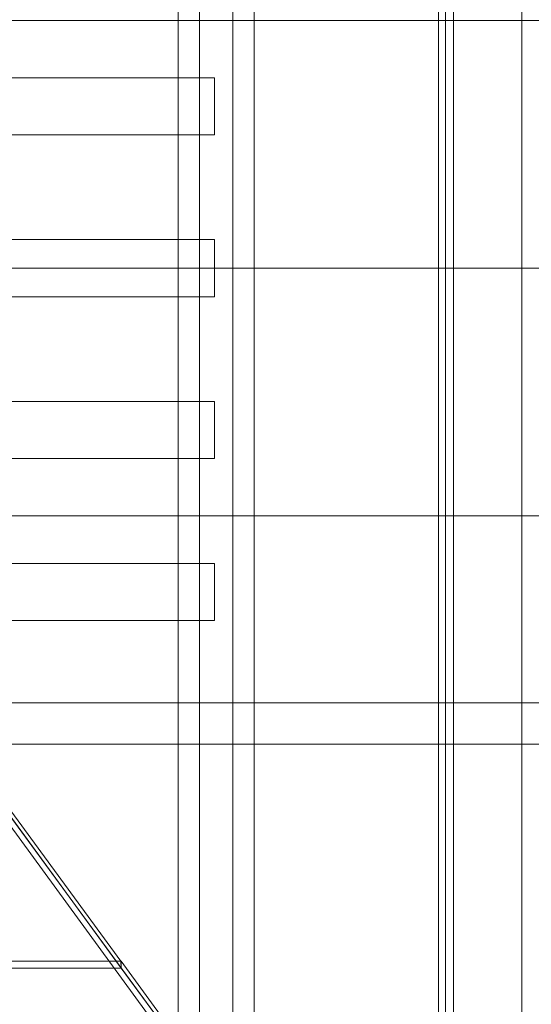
# Model space of a CAD drawing. Header units: millimetres. Extents: x -4395 to 65662, y -65530 to 6847.
# Tile 497 of 656: x 2250 to 2519, y -18387 to -17870. Entities that reach past the tile are written whole.
import ezdxf

# ---------------------------------------------------------------- set-up
doc = ezdxf.new("R2010")
doc.units = ezdxf.units.MM
for name, color, linetype, lineweight in [('superior_C01', 7, 'Continuous', 0), ('superior_tolva', 7, 'Continuous', 0), ('superior_tolva-C01', 7, 'Continuous', 0)]:
    doc.layers.add(name, color=color, linetype=linetype, lineweight=lineweight)

msp = doc.modelspace()

# ---------------------------------------------------------------- linework, layer by layer
at = {"layer": 'superior_C01'}
for p, q in [((2333.626, -17550), (2333.626, -18450)), ((2344.916, -18450), (2344.916, -17550)), ((2362.406, -18450), (2362.406, -17550)), ((2373.697, -17550), (2373.697, -18450)), ((1914.367, -17870), (2854.991, -17870)), ((2856.675, -17870), (1916.05, -17870)), ((2333.626, -17900), (2216.12, -17900)), ((2235.307, -17900), (2352.813, -17900)), ((2333.626, -17930), (2333.626, -17900)), ((2333.626, -17900), (2352.813, -17900)), ((2352.813, -17900), (2352.813, -17930)), ((2216.12, -17930), (2333.626, -17930)), ((2352.813, -17930), (2235.307, -17930)), ((2352.813, -17930), (2333.626, -17930)), ((2333.626, -17985), (2216.12, -17985)), ((2235.307, -17985), (2352.813, -17985)), ((2333.626, -18015), (2333.626, -17985)), ((2333.626, -17985), (2352.813, -17985)), ((2352.813, -17985), (2352.813, -18015)), ((1914.367, -18000), (2854.991, -18000)), ((2856.675, -18000), (1916.05, -18000)), ((2216.12, -18015), (2333.626, -18015)), ((2352.813, -18015), (2235.307, -18015)), ((2352.813, -18015), (2333.626, -18015)), ((2333.626, -18070), (2216.12, -18070)), ((2235.307, -18070), (2352.813, -18070)), ((2333.626, -18100), (2333.626, -18070)), ((2333.626, -18070), (2352.813, -18070)), ((2352.813, -18070), (2352.813, -18100)), ((2216.12, -18100), (2333.626, -18100)), ((2352.813, -18100), (2235.307, -18100)), ((2352.813, -18100), (2333.626, -18100)), ((1914.367, -18130), (2854.991, -18130)), ((2856.675, -18130), (1916.05, -18130)), ((2333.626, -18155), (2216.12, -18155)), ((2235.307, -18155), (2352.813, -18155)), ((2333.626, -18185), (2333.626, -18155)), ((2333.626, -18155), (2352.813, -18155)), ((2352.813, -18155), (2352.813, -18185)), ((2216.12, -18185), (2333.626, -18185)), ((2352.813, -18185), (2235.307, -18185)), ((2352.813, -18185), (2333.626, -18185)), ((2835.677, -18228.298), (1895.052, -18228.298)), ((1896.736, -18228.298), (2837.361, -18228.298)), ((10210.031, -18250), (1105.699, -18250)), ((1107.119, -18250), (10211.451, -18250))]:
    msp.add_line(p, q, dxfattribs=at)
at = {"layer": 'superior_tolva'}
for p, q in [((2474.2, -18670), (2474.2, -17330)), ((2514.2, -17330), (2514.2, -18670)), ((2474.2, -17400), (2474.2, -18600)), ((2478.335, -18600), (2478.335, -17400))]:
    msp.add_line(p, q, dxfattribs=at)
at = {"layer": 'superior_tolva-C01'}
for p, q in [((2470.459, -18600), (2470.459, -17400)), ((2474.2, -17400), (2474.2, -18600)), ((2195.657, -18225), (2470.459, -18600)), ((2303.627, -18363.935), (2199.203, -18221.435)), ((2199.398, -18225), (2303.823, -18367.5)), ((2474.2, -18600), (2199.398, -18225)), ((2149.219, -18363.935), (2303.627, -18363.935)), ((2303.758, -18363.924), (2149.35, -18363.924)), ((2303.823, -18367.5), (2303.627, -18363.935)), ((2397.191, -18491.424), (2303.758, -18363.924)), ((2303.823, -18367.5), (2303.758, -18363.924)), ((2149.414, -18367.5), (2303.823, -18367.5)), ((2303.823, -18367.5), (2397.255, -18495))]:
    msp.add_line(p, q, dxfattribs=at)

doc.saveas('drawing.dxf')
